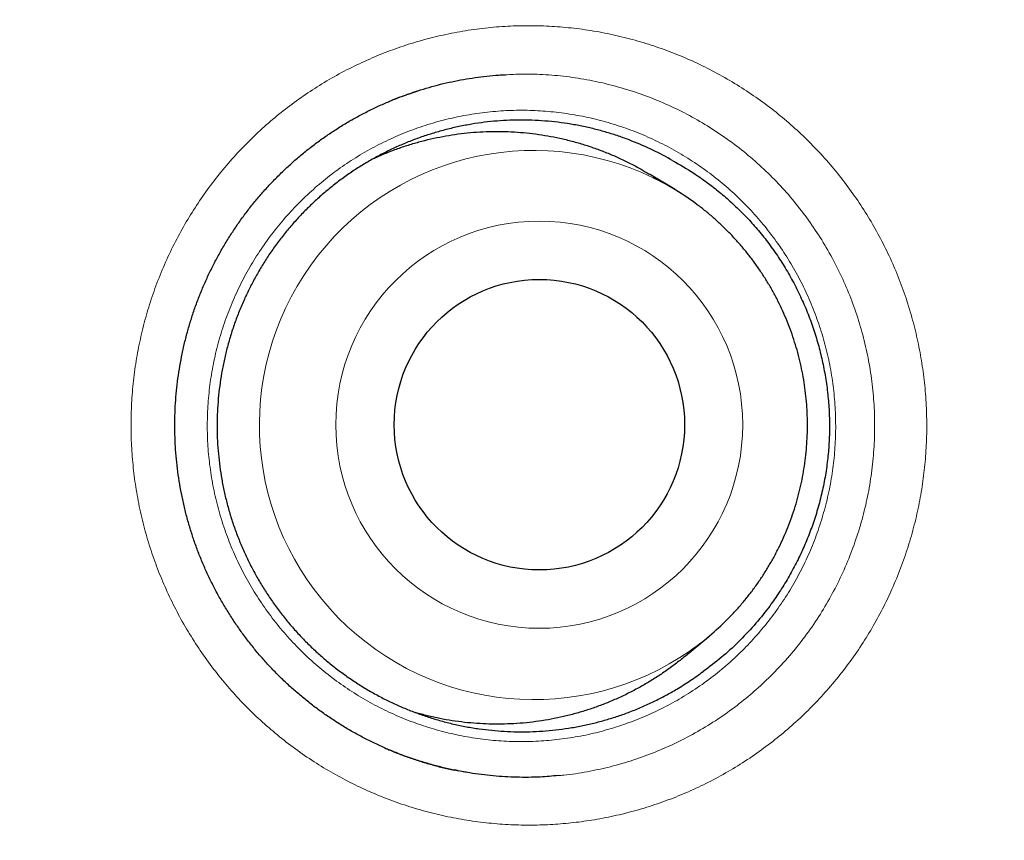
# Model space of a CAD drawing. Header units: millimetres. Extents: x 8 to 315, y 12 to 486.
# Tile 500 of 536: x 180.54 to 184.69, y 467.3 to 470.75. Entities that reach past the tile are written whole.
import ezdxf

# ---------------------------------------------------------------- set-up
doc = ezdxf.new("R2010")
doc.units = ezdxf.units.MM

msp = doc.modelspace()

# ---------------------------------------------------------------- linework, layer by layer
at = {"color": 252, "linetype": 'Continuous', "lineweight": 0}
msp.add_line((182.0793, 470.4024), (182.1543, 470.4322), dxfattribs=at)
at = {"color": 7, "linetype": 'Continuous', "lineweight": 30}
for p, q in [((182.1543, 470.4322), (182.1687, 470.4379)), ((182.137, 470.4262), (182.1055, 470.4137)), ((183.3014, 470.038), (183.1931, 470.1037)), ((183.3452, 468.0733), (183.4426, 468.1544))]:
    msp.add_line(p, q, dxfattribs=at)
at = {"color": 252, "linetype": 'Continuous', "lineweight": 0}
for centre, radius in [((170.9569, 468.1658), 16.6978), ((170.9569, 468.1658), 15.9984), ((182.7288, 469.0475), 0.8578)]:
    msp.add_circle(centre, radius, dxfattribs=at)
at = {"color": 7, "linetype": 'Continuous', "lineweight": 30}
for centre, radius in [((170.9569, 468.1658), 16.1738), ((182.7294, 469.0477), 0.6121)]:
    msp.add_circle(centre, radius, dxfattribs=at)
at = {"color": 252, "linetype": 'Continuous', "lineweight": 0}
msp.add_arc((182.7063, 469.0463), 1.157, 64.256, 304.7047, dxfattribs=at)
at = {"color": 7, "linetype": 'Continuous', "lineweight": 30}
for centre, radius, start, end in [((182.7033, 469.0511), 1.154, 53.1563, 64.0205), ((182.7041, 469.0411), 1.1539, 304.9422, 315.1273)]:
    msp.add_arc(centre, radius, start, end, dxfattribs=at)
for points, knots in [([(181.0017, 453.2332), (181.0154, 453.2425), (181.08, 453.2866), (181.1946, 453.3671), (181.3453, 453.4746), (181.4949, 453.5838), (181.6435, 453.6944), (181.7909, 453.8066), (181.937, 453.9201), (182.0817, 454.0349), (182.2251, 454.151), (182.3671, 454.2685), (182.5077, 454.3872), (182.647, 454.5073), (182.7849, 454.6287), (182.9215, 454.7514), (183.0568, 454.8754), (183.1907, 455.0008), (183.3234, 455.1276), (183.4547, 455.2556), (183.5848, 455.3851), (183.7136, 455.5159), (183.841, 455.648), (183.9672, 455.7816), (184.0921, 455.9165), (184.2157, 456.0528), (184.3381, 456.1905), (184.4592, 456.3296), (184.579, 456.47), (184.6973, 456.6116), (184.8142, 456.7545), (184.9297, 456.8986), (185.0437, 457.0438), (185.1564, 457.1904), (185.2675, 457.338), (185.3771, 457.4868), (185.4852, 457.6368), (185.5919, 457.7879), (185.6969, 457.94), (185.8003, 458.0929), (185.902, 458.2468), (186.0022, 458.4017), (186.1008, 458.5577), (186.1978, 458.7146), (186.2932, 458.8724), (186.3868, 459.031), (186.4789, 459.1905), (186.5692, 459.351), (186.658, 459.5123), (186.7451, 459.6746), (186.8305, 459.8377), (186.9143, 460.0017), (186.9963, 460.1664), (187.0766, 460.3318), (187.1551, 460.4978), (187.2318, 460.6645), (187.3067, 460.8318), (187.3799, 460.9998), (187.4514, 461.1685), (187.5211, 461.3379), (187.589, 461.5081), (187.6552, 461.6789), (187.7197, 461.8504), (187.7824, 462.0225), (187.8433, 462.1952), (187.9024, 462.3687), (187.96, 462.5432), (188.0159, 462.7187), (188.0701, 462.895), (188.1225, 463.0719), (188.1732, 463.2494), (188.222, 463.4273), (188.2689, 463.6054), (188.3139, 463.7836), (188.357, 463.962), (188.3984, 464.1413), (188.4381, 464.3216), (188.4762, 464.5027), (188.5123, 464.6839), (188.5465, 464.8652), (188.5788, 465.0465), (188.6092, 465.2279), (188.6377, 465.4095), (188.6644, 465.5911), (188.6891, 465.7729), (188.712, 465.9548), (188.733, 466.1368), (188.7522, 466.319), (188.7694, 466.5014), (188.7848, 466.6839), (188.7984, 466.8666), (188.81, 467.0495), (188.8198, 467.2325), (188.8277, 467.4157), (188.8338, 467.5992), (188.8379, 467.7829), (188.8402, 467.9667), (188.8407, 468.1505), (188.8392, 468.3337), (188.8358, 468.5163), (188.8306, 468.6989), (188.8235, 468.8819), (188.8145, 469.0653), (188.8036, 469.2489), (188.7909, 469.4325), (188.7762, 469.6159), (188.7598, 469.799), (188.7414, 469.9817), (188.7213, 470.1638), (188.6993, 470.3454), (188.6754, 470.527), (188.6497, 470.7088), (188.622, 470.8907), (188.5925, 471.0721), (188.5612, 471.2532), (188.528, 471.434), (188.4929, 471.6145), (188.456, 471.7946), (188.4173, 471.9744), (188.3767, 472.1539), (188.3343, 472.3331), (188.29, 472.5119), (188.2439, 472.6903), (188.196, 472.868), (188.1464, 473.045), (188.095, 473.2214), (188.0418, 473.3971), (187.9869, 473.5721), (187.9301, 473.7465), (187.8717, 473.9203), (187.8114, 474.0935), (187.7493, 474.2661), (187.6856, 474.4378), (187.6202, 474.6086), (187.553, 474.7786), (187.4842, 474.9479), (187.4135, 475.1165), (187.3413, 475.2842), (187.2675, 475.4507), (187.192, 475.6165), (187.1147, 475.7817), (187.0355, 475.9464), (186.9547, 476.1104), (186.8721, 476.2737), (186.7876, 476.4365), (186.7013, 476.5989), (186.6131, 476.7608), (186.5233, 476.9218), (186.432, 477.0816), (186.3391, 477.2403), (186.2448, 477.3979), (186.1489, 477.5543), (186.0514, 477.7097), (185.9525, 477.864), (185.852, 478.0172), (185.7499, 478.1694), (185.6463, 478.3204), (185.5412, 478.4704), (185.4345, 478.6194), (185.3262, 478.7673), (185.2164, 478.9141), (185.105, 479.06), (184.992, 479.2048), (184.8775, 479.3486), (184.7613, 479.4913), (184.6436, 479.6331), (184.5242, 479.7738), (184.4037, 479.9131), (184.2821, 480.0506), (184.1596, 480.1864), (184.0357, 480.3208), (183.9105, 480.454), (183.7838, 480.586), (183.6559, 480.7166), (183.5266, 480.8459), (183.396, 480.9738), (183.2642, 481.1003), (183.1312, 481.2253), (182.997, 481.3489), (182.8616, 481.471), (182.7248, 481.5918), (182.5866, 481.7114), (182.447, 481.8298), (182.3058, 481.947), (182.1633, 482.0629), (182.0195, 482.1774), (181.8745, 482.2905), (181.7285, 482.4021), (181.5814, 482.512), (181.4333, 482.6204), (181.2845, 482.727), (181.1341, 482.8324), (180.9822, 482.9366), (180.8289, 483.0395), (180.6748, 483.1406), (180.52, 483.2401), (180.3644, 483.3377), (180.208, 483.4337), (180.0508, 483.5279), (179.8928, 483.6204), (179.7341, 483.7112), (179.5745, 483.8003), (179.4141, 483.8877), (179.2528, 483.9735), (179.0908, 484.0575), (178.9279, 484.1398), (178.7641, 484.2205), (178.5995, 484.2995), (178.4341, 484.3768), (178.2677, 484.4525), (178.1005, 484.5265), (177.9324, 484.5988), (177.7635, 484.6695), (177.5935, 484.7385), (177.4232, 484.8057), (177.2523, 484.8711), (177.081, 484.9346), (176.9088, 484.9964), (176.736, 485.0564), (176.5628, 485.1147), (176.389, 485.1711), (176.2147, 485.2257), (176.0396, 485.2786), (175.8639, 485.3298), (175.6876, 485.3792), (175.5106, 485.4268), (175.3331, 485.4726), (175.155, 485.5166), (174.9764, 485.5589), (174.7974, 485.5993), (174.6182, 485.6378), (174.4385, 485.6745), (174.2585, 485.7094), (174.0781, 485.7424), (173.8974, 485.7736), (173.7162, 485.8029), (173.5347, 485.8304), (173.3527, 485.8561), (173.1705, 485.8799), (172.9882, 485.9019), (172.8058, 485.9219), (172.6234, 485.94), (172.441, 485.9563), (172.2586, 485.9707), (172.0761, 485.9832), (171.8936, 485.9938), (171.711, 486.0025), (171.5283, 486.0093), (171.3455, 486.0143), (171.163, 486.0173), (171.0335, 486.0185), (170.9649, 486.0182), (170.9568, 486.0182)], [0, 0, 0, 0, 0.001089, 0.00515, 0.009211, 0.013268, 0.017335, 0.021399, 0.025456, 0.029506, 0.033551, 0.037592, 0.041628, 0.04566, 0.049689, 0.053716, 0.05774, 0.061764, 0.065787, 0.06981, 0.073834, 0.077858, 0.081885, 0.085913, 0.089945, 0.09398, 0.098019, 0.102063, 0.106113, 0.110161, 0.114208, 0.118256, 0.122306, 0.126359, 0.130417, 0.134462, 0.138517, 0.142577, 0.146633, 0.150679, 0.154716, 0.158768, 0.162816, 0.166861, 0.170903, 0.174943, 0.178981, 0.183019, 0.187057, 0.191095, 0.195134, 0.199174, 0.20321, 0.20724, 0.211266, 0.21529, 0.21931, 0.223329, 0.227347, 0.231363, 0.23538, 0.239398, 0.243416, 0.247438, 0.251444, 0.255464, 0.259495, 0.263535, 0.26758, 0.271628, 0.275677, 0.279723, 0.283763, 0.287795, 0.291815, 0.295837, 0.299902, 0.30396, 0.308011, 0.312056, 0.316095, 0.320129, 0.324159, 0.328184, 0.332207, 0.336228, 0.340246, 0.344263, 0.34828, 0.352296, 0.356313, 0.360331, 0.364351, 0.368373, 0.372397, 0.376426, 0.380458, 0.384496, 0.388516, 0.392507, 0.396514, 0.400532, 0.404559, 0.408592, 0.412629, 0.416666, 0.420699, 0.424726, 0.428744, 0.432749, 0.436762, 0.440797, 0.44483, 0.448861, 0.452892, 0.456922, 0.460953, 0.464985, 0.469018, 0.473053, 0.477091, 0.481133, 0.485174, 0.48921, 0.493241, 0.49727, 0.501295, 0.505318, 0.50934, 0.513361, 0.517381, 0.521402, 0.525425, 0.529433, 0.533436, 0.537447, 0.541459, 0.545463, 0.549454, 0.553443, 0.557448, 0.561455, 0.565465, 0.569478, 0.573494, 0.577531, 0.581579, 0.585621, 0.589657, 0.593689, 0.597716, 0.601741, 0.605762, 0.609782, 0.613799, 0.617816, 0.621833, 0.62585, 0.629868, 0.633887, 0.637908, 0.641932, 0.64596, 0.649991, 0.654026, 0.658067, 0.662114, 0.666167, 0.670184, 0.674191, 0.678199, 0.682209, 0.68622, 0.690231, 0.69424, 0.698249, 0.702255, 0.706259, 0.710259, 0.714257, 0.718255, 0.722263, 0.726279, 0.730302, 0.734331, 0.738362, 0.742395, 0.746427, 0.750455, 0.754478, 0.758494, 0.762503, 0.76656, 0.770609, 0.774651, 0.778685, 0.782714, 0.786738, 0.790756, 0.794771, 0.798781, 0.802789, 0.806795, 0.810799, 0.814802, 0.818805, 0.822808, 0.826812, 0.830817, 0.834823, 0.838833, 0.842845, 0.846862, 0.850882, 0.854911, 0.858912, 0.862918, 0.866931, 0.870946, 0.874955, 0.878953, 0.882964, 0.886975, 0.890987, 0.895002, 0.899019, 0.90304, 0.907066, 0.91109, 0.915113, 0.919134, 0.923154, 0.927175, 0.931196, 0.935218, 0.939242, 0.943269, 0.947298, 0.951331, 0.955358, 0.959381, 0.9634, 0.967416, 0.971428, 0.975439, 0.979449, 0.983458, 0.987467, 0.991476, 0.995488, 0.999473, 1, 1, 1, 1]), ([(187.4364, 468.1658), (187.4357, 468.2786), (187.4344, 468.5041), (187.4235, 468.8422), (187.4063, 469.18), (187.382, 469.5174), (187.3508, 469.8542), (187.3134, 470.1839), (187.2703, 470.5064), (187.222, 470.8216), (187.1675, 471.1359), (187.107, 471.449), (187.0405, 471.7609), (186.9679, 472.0715), (186.8893, 472.3806), (186.8048, 472.6881), (186.7143, 472.9939), (186.6185, 473.2962), (186.5175, 473.5947), (186.4115, 473.8894), (186.3, 474.1821), (186.1797, 474.4804), (186.0503, 474.7839), (185.9113, 475.0922), (185.766, 475.3977), (185.6145, 475.7001), (185.4568, 475.9994), (185.2961, 476.2897), (185.1328, 476.5711), (184.9675, 476.8439), (184.797, 477.1134), (184.6212, 477.3795), (184.4404, 477.6422), (184.2545, 477.9014), (184.0636, 478.1569), (183.8678, 478.4086), (183.6672, 478.6565), (183.463, 478.8991), (183.2555, 479.1362), (183.0448, 479.368), (182.8297, 479.5957), (182.6045, 479.8252), (182.3688, 480.0561), (182.1224, 480.2878), (181.8712, 480.5144), (181.6155, 480.7358), (181.3553, 480.952), (181.0957, 481.1587), (180.8372, 481.3562), (180.5801, 481.545), (180.3194, 481.7287), (180.0552, 481.9073), (179.7876, 482.0808), (179.5166, 482.2491), (179.2425, 482.4121), (178.9653, 482.5697), (178.6851, 482.722), (178.4036, 482.868), (178.1211, 483.0076), (177.8378, 483.1411), (177.5519, 483.2692), (177.256, 483.3951), (176.9499, 483.5182), (176.6336, 483.638), (176.3148, 483.7512), (175.9938, 483.8579), (175.6707, 483.958), (175.3518, 484.0496), (175.0373, 484.1332), (174.7276, 484.2092), (174.4164, 484.2791), (174.104, 484.3431), (173.7903, 484.4009), (173.4756, 484.4527), (173.16, 484.4984), (172.8435, 484.538), (172.5264, 484.5714), (172.2105, 484.5986), (171.8961, 484.6195), (171.5832, 484.6344), (171.2701, 484.6433), (170.9485, 484.6464), (170.6186, 484.643), (170.2805, 484.6326), (169.9427, 484.6152), (169.6053, 484.591), (169.2685, 484.5598), (168.9388, 484.5224), (168.6163, 484.4793), (168.301, 484.431), (167.9868, 484.3765), (167.6736, 484.316), (167.3617, 484.2494), (167.0512, 484.1769), (166.7421, 484.0983), (166.4346, 484.0137), (166.1287, 483.9233), (165.8265, 483.8275), (165.528, 483.7265), (165.2332, 483.6205), (164.9406, 483.5089), (164.6423, 483.3887), (164.3388, 483.2593), (164.0304, 483.1203), (163.725, 482.975), (163.4226, 482.8235), (163.1233, 482.6657), (162.833, 482.505), (162.5515, 482.3418), (162.2788, 482.1765), (162.0093, 482.006), (161.7432, 481.8302), (161.4805, 481.6494), (161.2213, 481.4635), (160.9658, 481.2726), (160.7141, 481.0768), (160.4661, 480.8762), (160.2236, 480.672), (159.9864, 480.4645), (159.7547, 480.2538), (159.527, 480.0387), (159.2974, 479.8135), (159.0665, 479.5778), (158.8348, 479.3313), (158.6082, 479.0802), (158.3868, 478.8245), (158.1707, 478.5642), (157.964, 478.3047), (157.7664, 478.0462), (157.5777, 477.7891), (157.394, 477.5284), (157.2154, 477.2641), (157.0419, 476.9965), (156.8736, 476.7256), (156.7106, 476.4515), (156.5529, 476.1743), (156.4007, 475.894), (156.2547, 475.6126), (156.115, 475.3301), (155.9815, 475.0467), (155.8535, 474.7609), (155.7276, 474.465), (155.6045, 474.1589), (155.4847, 473.8425), (155.3715, 473.5238), (155.2648, 473.2028), (155.1647, 472.8797), (155.0731, 472.5608), (154.9895, 472.2463), (154.9135, 471.9366), (154.8435, 471.6254), (154.7796, 471.3129), (154.7217, 470.9993), (154.6699, 470.6846), (154.6242, 470.369), (154.5847, 470.0525), (154.5512, 469.7353), (154.5241, 469.4195), (154.5031, 469.105), (154.4883, 468.7921), (154.4793, 468.479), (154.4763, 468.1575), (154.4797, 467.8276), (154.4901, 467.4895), (154.5074, 467.1517), (154.5317, 466.8143), (154.5629, 466.4775), (154.6003, 466.1478), (154.6434, 465.8252), (154.6917, 465.51), (154.7462, 465.1958), (154.8067, 464.8826), (154.8732, 464.5707), (154.9458, 464.2601), (155.0244, 463.951), (155.1089, 463.6435), (155.1994, 463.3377), (155.2952, 463.0355), (155.3962, 462.737), (155.5022, 462.4422), (155.6137, 462.1495), (155.734, 461.8513), (155.8634, 461.5478), (156.0024, 461.2394), (156.1477, 460.9339), (156.2992, 460.6315), (156.4569, 460.3323), (156.6176, 460.042), (156.7809, 459.7605), (156.9462, 459.4878), (157.1167, 459.2183), (157.2925, 458.9521), (157.4733, 458.6894), (157.6592, 458.4303), (157.8501, 458.1748), (158.0459, 457.923), (158.2465, 457.6751), (158.4507, 457.4326), (158.6582, 457.1954), (158.8689, 456.9637), (159.084, 456.7359), (159.3092, 456.5064), (159.5449, 456.2755), (159.7913, 456.0438), (160.0425, 455.8172), (160.2982, 455.5958), (160.5584, 455.3797), (160.818, 455.173), (161.0765, 454.9754), (161.3336, 454.7867), (161.5943, 454.603), (161.8585, 454.4243), (162.1261, 454.2509), (162.3971, 454.0826), (162.6712, 453.9196), (162.9484, 453.7619), (163.2287, 453.6096), (163.5101, 453.4637), (163.7926, 453.324), (164.0759, 453.1905), (164.3618, 453.0624), (164.6577, 452.9366), (164.9638, 452.8134), (165.2802, 452.6937), (165.5989, 452.5804), (165.9199, 452.4738), (166.243, 452.3737), (166.5619, 452.282), (166.8764, 452.1984), (167.1861, 452.1225), (167.4973, 452.0525), (167.8097, 451.9886), (168.1234, 451.9307), (168.4381, 451.8789), (168.7537, 451.8332), (169.0702, 451.7936), (169.3873, 451.7602), (169.7032, 451.7331), (170.0176, 451.7121), (170.3305, 451.6972), (170.6436, 451.6883), (170.9652, 451.6852), (171.2951, 451.6886), (171.6332, 451.699), (171.971, 451.7164), (172.3084, 451.7407), (172.6452, 451.7719), (172.9749, 451.8093), (173.2974, 451.8523), (173.6127, 451.9007), (173.9269, 451.9551), (174.2401, 452.0156), (174.552, 452.0822), (174.8625, 452.1548), (175.1716, 452.2334), (175.4791, 452.3179), (175.785, 452.4084), (176.0872, 452.5042), (176.3857, 452.6052), (176.6805, 452.7111), (176.9731, 452.8227), (177.2714, 452.943), (177.5749, 453.0723), (177.8833, 453.2113), (178.1887, 453.3566), (178.4912, 453.5082), (178.7904, 453.6659), (179.0807, 453.8266), (179.3622, 453.9898), (179.6349, 454.1551), (179.9044, 454.3257), (180.1706, 454.5014), (180.4332, 454.6823), (180.6924, 454.8682), (180.9479, 455.0591), (181.1996, 455.2549), (181.4476, 455.4555), (181.6901, 455.6596), (181.9273, 455.8672), (182.159, 456.0779), (182.3867, 456.293), (182.6163, 456.5182), (182.8472, 456.7539), (183.0789, 457.0003), (183.3055, 457.2514), (183.5269, 457.5072), (183.743, 457.7674), (183.9497, 458.027), (184.1473, 458.2855), (184.336, 458.5426), (184.5197, 458.8033), (184.6983, 459.0675), (184.8718, 459.3351), (185.0401, 459.606), (185.2031, 459.8802), (185.3608, 460.1574), (185.513, 460.4376), (185.659, 460.7191), (185.7987, 461.0015), (185.9322, 461.2849), (186.0602, 461.5708), (186.1861, 461.8667), (186.3092, 462.1728), (186.429, 462.4891), (186.5422, 462.8079), (186.6489, 463.1289), (186.749, 463.452), (186.8406, 463.7709), (186.9242, 464.0853), (187.0002, 464.3951), (187.0702, 464.7062), (187.1341, 465.0187), (187.192, 465.3323), (187.2438, 465.647), (187.2895, 465.9627), (187.329, 466.2791), (187.3625, 466.5963), (187.3896, 466.9122), (187.4106, 467.2266), (187.4254, 467.5395), (187.4346, 467.8526), (187.4358, 468.0614), (187.4364, 468.1658)], [0, 0, 0, 0, 0.003267, 0.006533, 0.0098, 0.013067, 0.016333, 0.0196, 0.02268, 0.02576, 0.02884, 0.03192, 0.035, 0.03808, 0.04116, 0.04424, 0.04732, 0.0504, 0.053425, 0.05645, 0.059475, 0.0625, 0.065767, 0.069033, 0.0723, 0.075567, 0.078833, 0.0821, 0.08518, 0.08826, 0.09134, 0.09442, 0.0975, 0.10058, 0.10366, 0.10674, 0.10982, 0.1129, 0.115925, 0.11895, 0.121975, 0.125, 0.128267, 0.131533, 0.1348, 0.138067, 0.141333, 0.1446, 0.14768, 0.15076, 0.15384, 0.15692, 0.16, 0.16308, 0.16616, 0.16924, 0.17232, 0.1754, 0.178425, 0.18145, 0.184475, 0.1875, 0.190767, 0.194033, 0.1973, 0.200567, 0.203833, 0.2071, 0.21018, 0.21326, 0.21634, 0.21942, 0.2225, 0.22558, 0.22866, 0.23174, 0.23482, 0.2379, 0.240925, 0.24395, 0.246975, 0.25, 0.253267, 0.256533, 0.2598, 0.263067, 0.266333, 0.2696, 0.27268, 0.27576, 0.27884, 0.28192, 0.285, 0.28808, 0.29116, 0.29424, 0.29732, 0.3004, 0.303425, 0.30645, 0.309475, 0.3125, 0.315767, 0.319033, 0.3223, 0.325567, 0.328833, 0.3321, 0.33518, 0.33826, 0.34134, 0.34442, 0.3475, 0.35058, 0.35366, 0.35674, 0.35982, 0.3629, 0.365925, 0.36895, 0.371975, 0.375, 0.378267, 0.381533, 0.3848, 0.388067, 0.391333, 0.3946, 0.39768, 0.40076, 0.40384, 0.40692, 0.41, 0.41308, 0.41616, 0.41924, 0.42232, 0.4254, 0.428425, 0.43145, 0.434475, 0.4375, 0.440767, 0.444033, 0.4473, 0.450567, 0.453833, 0.4571, 0.46018, 0.46326, 0.46634, 0.46942, 0.4725, 0.47558, 0.47866, 0.48174, 0.48482, 0.4879, 0.490925, 0.49395, 0.496975, 0.5, 0.503267, 0.506533, 0.5098, 0.513067, 0.516333, 0.5196, 0.52268, 0.52576, 0.52884, 0.53192, 0.535, 0.53808, 0.54116, 0.54424, 0.54732, 0.5504, 0.553425, 0.55645, 0.559475, 0.5625, 0.565767, 0.569033, 0.5723, 0.575567, 0.578833, 0.5821, 0.58518, 0.58826, 0.59134, 0.59442, 0.5975, 0.60058, 0.60366, 0.60674, 0.60982, 0.6129, 0.615925, 0.61895, 0.621975, 0.625, 0.628267, 0.631533, 0.6348, 0.638067, 0.641333, 0.6446, 0.64768, 0.65076, 0.65384, 0.65692, 0.66, 0.66308, 0.66616, 0.66924, 0.67232, 0.6754, 0.678425, 0.68145, 0.684475, 0.6875, 0.690767, 0.694033, 0.6973, 0.700567, 0.703833, 0.7071, 0.71018, 0.71326, 0.71634, 0.71942, 0.7225, 0.72558, 0.72866, 0.73174, 0.73482, 0.7379, 0.740925, 0.74395, 0.746975, 0.75, 0.753267, 0.756533, 0.7598, 0.763067, 0.766333, 0.7696, 0.77268, 0.77576, 0.77884, 0.78192, 0.785, 0.78808, 0.79116, 0.79424, 0.79732, 0.8004, 0.803425, 0.80645, 0.809475, 0.8125, 0.815767, 0.819033, 0.8223, 0.825567, 0.828833, 0.8321, 0.83518, 0.83826, 0.84134, 0.84442, 0.8475, 0.85058, 0.85366, 0.85674, 0.85982, 0.8629, 0.865925, 0.86895, 0.871975, 0.875, 0.878267, 0.881533, 0.8848, 0.888067, 0.891333, 0.8946, 0.89768, 0.90076, 0.90384, 0.90692, 0.91, 0.91308, 0.91616, 0.91924, 0.92232, 0.9254, 0.928425, 0.93145, 0.934475, 0.9375, 0.940767, 0.944033, 0.9473, 0.950567, 0.953833, 0.9571, 0.96018, 0.96326, 0.96634, 0.96942, 0.9725, 0.97558, 0.97866, 0.98174, 0.98482, 0.9879, 0.990925, 0.99395, 0.996975, 1, 1, 1, 1]), ([(182.17, 470.4384), (182.2013, 470.449), (182.264, 470.4702), (182.3605, 470.494), (182.4585, 470.511), (182.5335, 470.5202), (182.5758, 470.5216), (182.5848, 470.5219)], [0, 0, 0, 0, 0.233527, 0.467373, 0.701218, 0.935863, 1, 1, 1, 1]), ([(182.1063, 470.414), (182.1143, 470.4173), (182.1386, 470.4271), (182.1751, 470.4408), (182.2039, 470.4501), (182.2161, 470.4541)], [0, 0, 0, 0, 0.222794, 0.671536, 1, 1, 1, 1]), ([(182.421, 467.583), (182.4127, 467.5843), (182.3871, 467.5886), (182.3446, 467.5976), (182.2936, 467.61), (182.243, 467.6244), (182.193, 467.6405), (182.1434, 467.6584), (182.0946, 467.6781), (182.0466, 467.6995), (181.9995, 467.7225), (181.9533, 467.7471), (181.908, 467.7734), (181.8635, 467.8013), (181.8201, 467.8308), (181.7776, 467.862), (181.7362, 467.8946), (181.696, 467.9288), (181.657, 467.9643), (181.6195, 468.001), (181.5833, 468.039), (181.5485, 468.0783), (181.5151, 468.1188), (181.4831, 468.1605), (181.4526, 468.2034), (181.4236, 468.2474), (181.3961, 468.2924), (181.3703, 468.3384), (181.3461, 468.3853), (181.3235, 468.433), (181.3028, 468.4812), (181.2839, 468.5299), (181.2667, 468.5793), (181.2512, 468.6295), (181.2375, 468.6805), (181.2255, 468.7321), (181.2153, 468.7841), (181.2069, 468.8365), (181.2004, 468.8891), (181.1958, 468.9417), (181.193, 468.9943), (181.1921, 469.0466), (181.1931, 469.0988), (181.196, 469.151), (181.2008, 469.2033), (181.2074, 469.2557), (181.2159, 469.308), (181.2262, 469.36), (181.2383, 469.4116), (181.2523, 469.4627), (181.268, 469.5132), (181.2854, 469.5628), (181.3044, 469.6115), (181.3253, 469.6595), (181.3478, 469.7069), (181.3722, 469.7537), (181.3982, 469.7997), (181.4258, 469.8446), (181.4548, 469.8882), (181.4852, 469.9308), (181.5172, 469.9723), (181.5508, 470.0128), (181.5858, 470.052), (181.6222, 470.09), (181.66, 470.1267), (181.699, 470.162), (181.7393, 470.1959), (181.7807, 470.2284), (181.8232, 470.2593), (181.8666, 470.2886), (181.911, 470.3163), (181.9565, 470.3425), (182.003, 470.367), (182.0495, 470.3895), (182.0841, 470.4048), (182.1028, 470.4126), (182.1063, 470.414)], [0, 0, 0, 0, 0.006655, 0.020423, 0.034196, 0.047978, 0.061773, 0.075585, 0.089419, 0.103203, 0.116935, 0.130645, 0.144364, 0.158113, 0.171901, 0.185671, 0.199474, 0.213321, 0.227148, 0.240887, 0.254559, 0.268314, 0.282048, 0.295788, 0.309559, 0.323359, 0.337106, 0.350886, 0.364719, 0.378532, 0.392239, 0.405857, 0.4195, 0.433226, 0.447017, 0.460854, 0.474717, 0.488584, 0.502428, 0.516228, 0.529964, 0.543618, 0.557219, 0.570864, 0.584592, 0.598385, 0.612223, 0.626088, 0.639957, 0.653805, 0.667611, 0.681355, 0.695019, 0.70866, 0.722385, 0.736209, 0.750059, 0.76385, 0.777533, 0.791199, 0.804954, 0.818699, 0.832461, 0.846263, 0.860083, 0.873837, 0.887631, 0.90145, 0.915228, 0.928928, 0.942639, 0.956427, 0.970203, 0.983996, 0.997066, 1, 1, 1, 1]), ([(183.2925, 470.16), (183.2646, 470.1753), (183.2085, 470.206), (183.1334, 470.2383), (183.0701, 470.2617), (183.0193, 470.278), (182.9678, 470.2922), (182.9152, 470.3044), (182.8618, 470.3144), (182.8075, 470.3222), (182.7528, 470.3276), (182.6984, 470.3307), (182.6446, 470.3314), (182.5913, 470.33), (182.538, 470.3263), (182.4844, 470.3203), (182.4308, 470.312), (182.377, 470.3013), (182.3235, 470.2882), (182.2712, 470.273), (182.2202, 470.2559), (182.1704, 470.2368), (182.1214, 470.2156), (182.0728, 470.1921), (182.0249, 470.1664), (181.9776, 470.1384), (181.9315, 470.1084), (181.8872, 470.0767), (181.8447, 470.0435), (181.8041, 470.0089), (181.7648, 469.9726), (181.7267, 469.9343), (181.6899, 469.8941), (181.6546, 469.852), (181.621, 469.8083), (181.5896, 469.7637), (181.5605, 469.7182), (181.5335, 469.6721), (181.5084, 469.6248), (181.4851, 469.576), (181.4637, 469.5258), (181.4442, 469.4744), (181.427, 469.422), (181.4121, 469.3694), (181.3996, 469.3168), (181.3893, 469.2643), (181.3813, 469.2113), (181.3754, 469.1575), (181.3717, 469.103), (181.3703, 469.048), (181.3713, 468.9928), (181.3746, 468.9382), (181.3801, 468.8844), (181.3877, 468.8315), (181.3976, 468.7788), (181.4098, 468.726), (181.4242, 468.6734), (181.4411, 468.621), (181.4602, 468.5692), (181.4813, 468.5188), (181.5042, 468.4699), (181.5289, 468.4224), (181.5556, 468.376), (181.5845, 468.3302), (181.6155, 468.2854), (181.6486, 468.2415), (181.6837, 468.199), (181.7203, 468.1584), (181.758, 468.1199), (181.797, 468.0833), (181.8375, 468.0483), (181.8798, 468.0147), (181.9238, 467.9827), (181.9696, 467.9523), (182.0167, 467.9239), (182.0645, 467.8977), (182.1129, 467.8739), (182.1616, 467.8523), (182.2114, 467.8327), (182.2624, 467.8151), (182.3145, 467.7995), (182.3677, 467.786), (182.4215, 467.7748), (182.4753, 467.766), (182.5287, 467.7596), (182.5818, 467.7555), (182.6352, 467.7535), (182.6892, 467.7538), (182.7434, 467.7564), (182.798, 467.7614), (182.8525, 467.7687), (182.9062, 467.7783), (182.9587, 467.79), (183.0102, 467.8037), (183.0612, 467.8196), (183.112, 467.8378), (183.1623, 467.8583), (183.2122, 467.8812), (183.2612, 467.9062), (183.3126, 467.9353), (183.366, 467.9688), (183.4022, 467.995), (183.4203, 468.008)], [0, 0, 0, 0, 0.017296, 0.0346887, 0.0443178, 0.053947, 0.063643, 0.073339, 0.083246, 0.093153, 0.1031328, 0.1131127, 0.1227419, 0.132371, 0.142067, 0.151763, 0.16167, 0.171577, 0.1815569, 0.1915367, 0.2011659, 0.210795, 0.220491, 0.230187, 0.240094, 0.250001, 0.2599809, 0.2699608, 0.2795899, 0.289219, 0.298915, 0.3086111, 0.318518, 0.328425, 0.3384049, 0.3483848, 0.3580139, 0.367643, 0.3773391, 0.3870351, 0.3969421, 0.406849, 0.4168289, 0.4268088, 0.4364379, 0.446067, 0.4557631, 0.4654591, 0.4753661, 0.485273, 0.4952529, 0.5052328, 0.5148619, 0.5244911, 0.5341871, 0.5438831, 0.5537901, 0.563697, 0.5736769, 0.5836568, 0.5932859, 0.6029151, 0.6126111, 0.6223071, 0.6322141, 0.642121, 0.6521009, 0.6620808, 0.6717099, 0.6813391, 0.6910351, 0.7007311, 0.7106381, 0.7205451, 0.7305249, 0.7405048, 0.7501339, 0.7597631, 0.7694591, 0.7791551, 0.7890621, 0.7989691, 0.8089489, 0.8189288, 0.8285579, 0.8381871, 0.8478831, 0.8575791, 0.8674861, 0.8773931, 0.887373, 0.8973528, 0.906982, 0.9166111, 0.9263071, 0.9360031, 0.9459101, 0.9558171, 0.965797, 0.9757768, 0.987872, 1, 1, 1, 1]), ([(182.0303, 470.1689), (182.0359, 470.1715), (182.0573, 470.1817), (182.0958, 470.1975), (182.1456, 470.216), (182.1959, 470.2321), (182.2462, 470.246), (182.2966, 470.2576), (182.3478, 470.2672), (182.3996, 470.2747), (182.4519, 470.2799), (182.5047, 470.283), (182.5578, 470.2838), (182.6106, 470.2824), (182.6626, 470.2787), (182.7139, 470.2729), (182.7651, 470.265), (182.8164, 470.2549), (182.8676, 470.2425), (182.9187, 470.2278), (182.9692, 470.2108), (183.0185, 470.1919), (183.0664, 470.1712), (183.1131, 470.1486), (183.1554, 470.1261), (183.1817, 470.1103), (183.193, 470.1035)], [0, 0, 0, 0, 0.015356, 0.058774, 0.102784, 0.146875, 0.189342, 0.231881, 0.274991, 0.3181, 0.361518, 0.404935, 0.448946, 0.493037, 0.535504, 0.578043, 0.620804, 0.663639, 0.707328, 0.751097, 0.795108, 0.839199, 0.881666, 0.924205, 0.967314, 1, 1, 1, 1]), ([(183.2925, 470.16), (183.3221, 470.1429), (183.3665, 470.1173), (183.4229, 470.0784), (183.4679, 470.0449), (183.5148, 470.0064), (183.5632, 469.9623), (183.6095, 469.9156), (183.6544, 469.8651), (183.6974, 469.8109), (183.7381, 469.7531), (183.7759, 469.6926), (183.8106, 469.6293), (183.8419, 469.5636), (183.8693, 469.4968), (183.8927, 469.4293), (183.9122, 469.3614), (183.9281, 469.2918), (183.9403, 469.2207), (183.9486, 469.1484), (183.9527, 469.0762), (183.9526, 469.0044), (183.9485, 468.9331), (183.9401, 468.8615), (183.9275, 468.7897), (183.9105, 468.7181), (183.8898, 468.649), (183.8659, 468.5825), (183.839, 468.5187), (183.8085, 468.456), (183.7744, 468.3944), (183.7366, 468.3342), (183.6908, 468.2693), (183.6353, 468.2009), (183.5688, 468.1309), (183.4975, 468.0657), (183.446, 468.0272), (183.4203, 468.008)], [0, 0, 0, 0, 0.03988, 0.059951, 0.080022, 0.105437, 0.130852, 0.156546, 0.182241, 0.209733, 0.237248, 0.264742, 0.293052, 0.321384, 0.349695, 0.377177, 0.40468, 0.432163, 0.460424, 0.488708, 0.516968, 0.544705, 0.572465, 0.600201, 0.628805, 0.657434, 0.686039, 0.712941, 0.739862, 0.766764, 0.794387, 0.82203, 0.849651, 0.887185, 0.924831, 0.962473, 1, 1, 1, 1]), ([(183.8596, 469.0463), (183.8596, 469.0558), (183.8594, 469.0809), (183.8575, 469.1214), (183.8535, 469.168), (183.8477, 469.2143), (183.84, 469.2603), (183.8304, 469.306), (183.8191, 469.3513), (183.8059, 469.396), (183.7909, 469.4402), (183.7742, 469.4838), (183.7558, 469.5267), (183.7356, 469.5687), (183.7138, 469.61), (183.6903, 469.6503), (183.6653, 469.6896), (183.6386, 469.7279), (183.6105, 469.7651), (183.5809, 469.8011), (183.5499, 469.8359), (183.5175, 469.8694), (183.4838, 469.9016), (183.4488, 469.9324), (183.4192, 469.9567), (183.401, 469.9701), (183.3952, 469.9744)], [0, 0, 0, 0, 0.0264571, 0.0698074, 0.1131598, 0.1565125, 0.1998652, 0.2432178, 0.28657, 0.3299219, 0.3732731, 0.4166236, 0.4599731, 0.5033217, 0.546669, 0.590015, 0.6333596, 0.6767026, 0.7200439, 0.7633835, 0.8067213, 0.8500572, 0.8933911, 0.9367231, 0.980053, 1, 1, 1, 1]), ([(183.5219, 468.2271), (183.5223, 468.2274), (183.5338, 468.2385), (183.5553, 468.2617), (183.5862, 468.2966), (183.6155, 468.3328), (183.6434, 468.3701), (183.6697, 468.4086), (183.6945, 468.4481), (183.7177, 468.4885), (183.7392, 468.5299), (183.7591, 468.572), (183.7772, 468.615), (183.7936, 468.6587), (183.8083, 468.703), (183.8211, 468.7478), (183.8322, 468.7931), (183.8414, 468.8389), (183.8488, 468.885), (183.8543, 468.9313), (183.858, 468.9778), (183.8595, 469.0162), (183.8596, 469.039), (183.8596, 469.0463)], [0, 0, 0, 0, 0.001671, 0.052928, 0.104188, 0.15545, 0.206714, 0.257981, 0.309251, 0.360523, 0.411797, 0.463073, 0.514352, 0.565633, 0.616916, 0.668201, 0.719487, 0.770776, 0.822066, 0.873357, 0.924649, 0.975943, 1, 1, 1, 1]), ([(183.3452, 468.0734), (183.3443, 468.0726), (183.3304, 468.0606), (183.3021, 468.0387), (183.2601, 468.0079), (183.2164, 467.9789), (183.1714, 467.9516), (183.125, 467.9262), (183.0774, 467.9026), (183.0291, 467.8812), (182.9805, 467.8621), (182.9316, 467.8452), (182.8817, 467.8303), (182.8309, 467.8174), (182.7795, 467.8067), (182.7273, 467.798), (182.6746, 467.7916), (182.622, 467.7875), (182.5698, 467.7857), (182.5181, 467.786), (182.4661, 467.7885), (182.4139, 467.7932), (182.3618, 467.8001), (182.3098, 467.8094), (182.2582, 467.8206), (182.2243, 467.83), (182.2076, 467.8346)], [0, 0, 0, 0, 0.002895, 0.045526, 0.088729, 0.131931, 0.175442, 0.218953, 0.263059, 0.307245, 0.349803, 0.392434, 0.435636, 0.478839, 0.52235, 0.565861, 0.609966, 0.654153, 0.696711, 0.739342, 0.782544, 0.825746, 0.869258, 0.912769, 0.956874, 1, 1, 1, 1]), ([(182.078, 467.6858), (182.0836, 467.6833), (182.1053, 467.6736), (182.1438, 467.6584), (182.1935, 467.6404), (182.2437, 467.6242), (182.2945, 467.6099), (182.3366, 467.5993), (182.362, 467.5942), (182.3702, 467.5926)], [0, 0, 0, 0, 0.059969, 0.231897, 0.403915, 0.575755, 0.747212, 0.91809, 1, 1, 1, 1]), ([(182.8094, 467.5693), (182.784, 467.567), (182.7256, 467.5616), (182.6338, 467.5611), (182.5345, 467.567), (182.4465, 467.5775), (182.3923, 467.5887), (182.3705, 467.5932)], [0, 0, 0, 0, 0.17323, 0.398322, 0.623414, 0.849275, 1, 1, 1, 1])]:
    msp.add_open_spline(points, degree=3, knots=knots, dxfattribs=at)
at = {"color": 252, "linetype": 'Continuous', "lineweight": 0}
for points, knots in [([(170.9569, 450.3326), (171.0783, 450.3333), (171.3211, 450.3348), (171.6852, 450.3471), (172.0494, 450.3666), (172.4137, 450.3942), (172.7778, 450.4295), (173.128, 450.471), (173.4643, 450.5177), (173.7868, 450.5688), (174.1083, 450.6259), (174.4292, 450.6891), (174.7495, 450.7585), (175.069, 450.834), (175.3871, 450.9156), (175.6794, 450.9963), (175.9463, 451.0749), (176.1881, 451.1498), (176.4288, 451.2283), (176.6859, 451.3162), (176.9589, 451.4144), (177.2474, 451.524), (177.5342, 451.6387), (177.8191, 451.7586), (178.1022, 451.8836), (178.3702, 452.0076), (178.6236, 452.1299), (178.8625, 452.2498), (179.0998, 452.3733), (179.3354, 452.5004), (179.5691, 452.6311), (179.7981, 452.7636), (180.0221, 452.8978), (180.2414, 453.0334), (180.4589, 453.1722), (180.6745, 453.3143), (180.8881, 453.4595), (181.098, 453.6065), (181.304, 453.7554), (181.5064, 453.9059), (181.7067, 454.0592), (181.9192, 454.2268), (182.1433, 454.4092), (182.3783, 454.6073), (182.6101, 454.8096), (182.8385, 455.016), (183.0635, 455.2265), (183.2747, 455.4312), (183.4727, 455.6293), (183.6579, 455.8204), (183.8404, 456.0143), (184.02, 456.211), (184.1968, 456.4106), (184.3962, 456.6427), (184.6165, 456.9087), (184.8557, 457.2104), (185.0884, 457.5174), (185.2885, 457.7934), (185.4581, 458.0363), (185.5992, 458.2447), (185.7375, 458.4552), (185.8827, 458.6831), (186.0339, 458.9287), (186.1902, 459.1927), (186.3421, 459.4596), (186.4895, 459.7292), (186.6324, 460.0017), (186.7642, 460.264), (186.8857, 460.5158), (186.9975, 460.7568), (187.1057, 460.9995), (187.2104, 461.2441), (187.3114, 461.4903), (187.4074, 461.7349), (187.4986, 461.9778), (187.5851, 462.2188), (187.6682, 462.4612), (187.7479, 462.7049), (187.824, 462.9498), (187.8961, 463.1942), (187.9643, 463.4379), (188.0285, 463.6809), (188.0894, 463.9248), (188.1522, 464.1926), (188.2158, 464.4846), (188.2786, 464.8008), (188.3358, 465.1184), (188.3873, 465.4373), (188.4331, 465.7574), (188.4733, 466.0803), (188.5078, 466.4058), (188.5363, 466.7339), (188.5589, 467.0628), (188.5752, 467.3924), (188.5855, 467.7226), (188.5892, 468.0304), (188.5878, 468.3157), (188.5827, 468.5785), (188.5735, 468.8413), (188.5607, 469.1), (188.5444, 469.3545), (188.5247, 469.6048), (188.5015, 469.8548), (188.4723, 470.1281), (188.4357, 470.4244), (188.3905, 470.7433), (188.3394, 471.0616), (188.2825, 471.3793), (188.2198, 471.6962), (188.151, 472.0139), (188.0759, 472.3322), (187.9944, 472.6509), (187.9069, 472.9685), (187.8135, 473.2846), (187.714, 473.5993), (187.6159, 473.8908), (187.5204, 474.1594), (187.4287, 474.4055), (187.3334, 474.6502), (187.2287, 474.9075), (187.1139, 475.1769), (186.9882, 475.4579), (186.8576, 475.7367), (186.722, 476.0137), (186.5813, 476.2886), (186.4356, 476.5615), (186.2851, 476.8319), (186.1329, 477.0944), (185.9794, 477.3492), (185.8248, 477.5964), (185.6662, 477.8411), (185.5034, 478.0835), (185.3364, 478.3235), (185.1652, 478.5611), (184.9901, 478.7958), (184.8128, 479.0255), (184.6334, 479.2502), (184.452, 479.47), (184.2671, 479.6869), (184.061, 479.9208), (183.8326, 480.1706), (183.5807, 480.4349), (183.3232, 480.6939), (183.0599, 480.948), (182.7906, 481.1972), (182.5156, 481.4412), (182.2355, 481.6795), (181.9661, 481.8991), (181.7084, 482.1012), (181.4633, 482.2866), (181.215, 482.4678), (180.9632, 482.6449), (180.7079, 482.8179), (180.4493, 482.9867), (180.1877, 483.151), (179.9284, 483.3076), (179.6717, 483.4568), (179.4176, 483.5989), (179.1613, 483.7368), (178.9024, 483.8706), (178.6408, 484.0004), (178.3768, 484.1259), (178.1107, 484.247), (177.8451, 484.3626), (177.5801, 484.4727), (177.3156, 484.5776), (177.0494, 484.6782), (176.7744, 484.7771), (176.4906, 484.8737), (176.198, 484.9677), (175.9038, 485.0565), (175.6076, 485.1404), (175.3095, 485.2192), (175.0095, 485.2929), (174.7084, 485.3614), (174.4119, 485.4234), (174.1202, 485.4792), (173.8335, 485.5292), (173.5459, 485.5745), (173.2573, 485.6151), (172.9676, 485.651), (172.6769, 485.6822), (172.3857, 485.7085), (172.0968, 485.7298), (171.8103, 485.7461), (171.526, 485.7577), (171.2415, 485.7649), (171.0517, 485.7658), (170.9569, 485.7663)], [0, 0, 0, 0, 0.006563, 0.013127, 0.01969, 0.026281, 0.032872, 0.039462, 0.045344, 0.051227, 0.057111, 0.062993, 0.068908, 0.074825, 0.080741, 0.086657, 0.091217, 0.095778, 0.100342, 0.104906, 0.110465, 0.116025, 0.121585, 0.12716, 0.132735, 0.13831, 0.143127, 0.147943, 0.15276, 0.157586, 0.162412, 0.167238, 0.171884, 0.17653, 0.181176, 0.18583, 0.190485, 0.195139, 0.199682, 0.204225, 0.208772, 0.213318, 0.218856, 0.224393, 0.22993, 0.235482, 0.241035, 0.246587, 0.251381, 0.256176, 0.26097, 0.265774, 0.270578, 0.275382, 0.282314, 0.289247, 0.296192, 0.303137, 0.307672, 0.312207, 0.316746, 0.321284, 0.326812, 0.33234, 0.337867, 0.34341, 0.348952, 0.354495, 0.35928, 0.364066, 0.368852, 0.373648, 0.378444, 0.383239, 0.387853, 0.392467, 0.397081, 0.401703, 0.406326, 0.410948, 0.415476, 0.420003, 0.424534, 0.429065, 0.434874, 0.440684, 0.446493, 0.45232, 0.458146, 0.463973, 0.469906, 0.47584, 0.481774, 0.487726, 0.493679, 0.499631, 0.504366, 0.5091, 0.513839, 0.518578, 0.523101, 0.527624, 0.532151, 0.536677, 0.542481, 0.548285, 0.554088, 0.559909, 0.56573, 0.571551, 0.577479, 0.583407, 0.589335, 0.595282, 0.601229, 0.607175, 0.611906, 0.616636, 0.621371, 0.626105, 0.631652, 0.637199, 0.642747, 0.648293, 0.653867, 0.659442, 0.665016, 0.67059, 0.675843, 0.681097, 0.686351, 0.691605, 0.696881, 0.702157, 0.707434, 0.71271, 0.717843, 0.722975, 0.728113, 0.733251, 0.739829, 0.746409, 0.752989, 0.759567, 0.766191, 0.772817, 0.779443, 0.786067, 0.791605, 0.797143, 0.802682, 0.80822, 0.813784, 0.81935, 0.824915, 0.83048, 0.835724, 0.840969, 0.846213, 0.851458, 0.856725, 0.861993, 0.867261, 0.872528, 0.877652, 0.882776, 0.887905, 0.893035, 0.898572, 0.90411, 0.909648, 0.915186, 0.92075, 0.926315, 0.93188, 0.937445, 0.942689, 0.947934, 0.953179, 0.958423, 0.96369, 0.968958, 0.974226, 0.979493, 0.984617, 0.989741, 0.99487, 1, 1, 1, 1]), ([(182.0469, 470.6026), (182.0758, 470.614), (182.1335, 470.6367), (182.2222, 470.6646), (182.3131, 470.6881), (182.4061, 470.7065), (182.5009, 470.7197), (182.5954, 470.7275), (182.6893, 470.7298), (182.7822, 470.7269), (182.8758, 470.7188), (182.9697, 470.7053), (183.0635, 470.6862), (183.1552, 470.6621), (183.2446, 470.6331), (183.3313, 470.5995), (183.417, 470.5608), (183.5011, 470.5168), (183.5834, 470.4677), (183.662, 470.4144), (183.7368, 470.3574), (183.8076, 470.2968), (183.8757, 470.2318), (183.9406, 470.1624), (184.002, 470.0887), (184.0587, 470.0123), (184.1104, 469.9336), (184.1573, 469.853), (184.2001, 469.769), (184.2385, 469.682), (184.2722, 469.592), (184.3005, 469.5011), (184.3234, 469.4097), (184.3411, 469.318), (184.3538, 469.2246), (184.3613, 469.1297), (184.3635, 469.0336), (184.3602, 468.9385), (184.3517, 468.8446), (184.3382, 468.7522), (184.3194, 468.6599), (184.2952, 468.5678), (184.2655, 468.4765), (184.2311, 468.3878), (184.1921, 468.3021), (184.1489, 468.2194), (184.1007, 468.1385), (184.0475, 468.0597), (183.9894, 467.9834), (183.9277, 467.9112), (183.8626, 467.8433), (183.7946, 467.7797), (183.7224, 467.7194), (183.6463, 467.6627), (183.5663, 467.61), (183.4842, 467.5624), (183.4004, 467.5199), (183.3152, 467.4826), (183.2273, 467.4496), (183.1367, 467.4215), (183.0438, 467.3984), (182.9524, 467.381), (182.8627, 467.3691), (182.7748, 467.3621), (182.6863, 467.3598), (182.5961, 467.3622), (182.5047, 467.3696), (182.4126, 467.3823), (182.3204, 467.4002), (182.2285, 467.4236), (182.1372, 467.4524), (182.0485, 467.4861), (181.9626, 467.5244), (181.8799, 467.5669), (181.7987, 467.6145), (181.7197, 467.6671), (181.643, 467.7246), (181.5704, 467.7859), (181.502, 467.8505), (181.4379, 467.9182), (181.377, 467.99), (181.3198, 468.0659), (181.2664, 468.1457), (181.218, 468.2276), (181.1748, 468.3114), (181.1366, 468.3965), (181.1028, 468.4845), (181.0738, 468.5751), (181.0497, 468.6681), (181.0311, 468.7615), (181.0179, 468.8548), (181.0099, 468.9479), (181.007, 469.0421), (181.0095, 469.1373), (181.0174, 469.233), (181.0306, 469.3273), (181.0489, 469.4198), (181.0721, 469.5102), (181.1004, 469.6), (181.1341, 469.689), (181.1732, 469.7767), (181.2167, 469.8612), (181.2645, 469.9424), (181.3161, 470.02), (181.3725, 470.0954), (181.4336, 470.1681), (181.4994, 470.2378), (181.5683, 470.3031), (181.6402, 470.3638), (181.7145, 470.4198), (181.7925, 470.4722), (181.8742, 470.5204), (181.9591, 470.5646), (182.0177, 470.59), (182.0469, 470.6026)], [0, 0, 0, 0, 0.008819, 0.017644, 0.026462, 0.035537, 0.044619, 0.053694, 0.062512, 0.071338, 0.080156, 0.089231, 0.098313, 0.107388, 0.116206, 0.125032, 0.13385, 0.142925, 0.152007, 0.161082, 0.1699, 0.178726, 0.187544, 0.196619, 0.205701, 0.214776, 0.223594, 0.23242, 0.241238, 0.250313, 0.259395, 0.26847, 0.277288, 0.286113, 0.294932, 0.304007, 0.313089, 0.322164, 0.330982, 0.339807, 0.348626, 0.357701, 0.366783, 0.375857, 0.384676, 0.393501, 0.40232, 0.411395, 0.420477, 0.429551, 0.43837, 0.447195, 0.456014, 0.465088, 0.474171, 0.483245, 0.492064, 0.500889, 0.509708, 0.518782, 0.527864, 0.536939, 0.545274, 0.553608, 0.562036, 0.570464, 0.579283, 0.588108, 0.596927, 0.606001, 0.615083, 0.624158, 0.632977, 0.641802, 0.65062, 0.659695, 0.668777, 0.677852, 0.686671, 0.695496, 0.704314, 0.713389, 0.722471, 0.731546, 0.740364, 0.74919, 0.758008, 0.767083, 0.776165, 0.78524, 0.794058, 0.802884, 0.811702, 0.820777, 0.829859, 0.838934, 0.847752, 0.856578, 0.865396, 0.874471, 0.883553, 0.892628, 0.901446, 0.910272, 0.91909, 0.928165, 0.937247, 0.946322, 0.955138, 0.96396, 0.972777, 0.981849, 0.990928, 1, 1, 1, 1]), ([(182.5848, 470.5219), (182.609, 470.5232), (182.6663, 470.5262), (182.7569, 470.5232), (182.8559, 470.514), (182.9541, 470.4977), (183.0512, 470.4748), (183.1466, 470.4455), (183.2397, 470.4098), (183.3301, 470.3681), (183.4175, 470.3201), (183.5015, 470.2663), (183.5819, 470.2069), (183.658, 470.1423), (183.7296, 470.0729), (183.7962, 469.9986), (183.8578, 469.9199), (183.9141, 469.8372), (183.9647, 469.7509), (184.0093, 469.6616), (184.0477, 469.5694), (184.0799, 469.4747), (184.1057, 469.3779), (184.1251, 469.2798), (184.1377, 469.1807), (184.1436, 469.0809), (184.1427, 468.9809), (184.1352, 468.881), (184.1211, 468.7819), (184.1004, 468.6842), (184.073, 468.5882), (184.0392, 468.4941), (183.9992, 468.4023), (183.9532, 468.3136), (183.9008, 468.2271), (183.8416, 468.1435), (183.7762, 468.0628), (183.7281, 468.0131), (183.704, 467.9883)], [0, 0, 0, 0, 0.020326, 0.048254, 0.076087, 0.10392, 0.131847, 0.159807, 0.187735, 0.215568, 0.243401, 0.271328, 0.299288, 0.327216, 0.355049, 0.382882, 0.410809, 0.43877, 0.466697, 0.49453, 0.522363, 0.550291, 0.578251, 0.606178, 0.634011, 0.661844, 0.689772, 0.717732, 0.745659, 0.773492, 0.801325, 0.829253, 0.857213, 0.885141, 0.912973, 0.94197, 0.971003, 1, 1, 1, 1]), ([(183.5846, 468.0952), (183.6053, 468.1166), (183.6469, 468.1594), (183.7036, 468.2289), (183.7559, 468.3018), (183.8032, 468.3781), (183.8451, 468.4572), (183.8816, 468.5391), (183.9125, 468.6234), (183.9377, 468.7097), (183.9572, 468.7973), (183.9707, 468.886), (183.978, 468.9753), (183.9794, 469.0652), (183.9748, 469.155), (183.9642, 469.2442), (183.9478, 469.3323), (183.9252, 469.4191), (183.8969, 469.5044), (183.863, 469.5876), (183.8236, 469.6683), (183.779, 469.746), (183.7291, 469.8205), (183.6743, 469.8915), (183.6148, 469.9588), (183.5511, 470.0218), (183.4834, 470.0804), (183.4118, 470.1341), (183.3367, 470.1829), (183.2584, 470.2266), (183.1775, 470.265), (183.0943, 470.2977), (183.0091, 470.3246), (182.9221, 470.3457), (182.8338, 470.361), (182.7448, 470.3703), (182.6556, 470.3735), (182.5663, 470.3706), (182.4773, 470.3616), (182.389, 470.3466), (182.3019, 470.3258), (182.2166, 470.2993), (182.1334, 470.2668), (182.0524, 470.2287), (181.974, 470.1853), (181.8988, 470.1367), (181.8271, 470.0833), (181.7592, 470.025), (181.6953, 469.9621), (181.6357, 469.8951), (181.5807, 469.8242), (181.5307, 469.75), (181.4859, 469.6724), (181.4464, 469.5918), (181.4122, 469.5087), (181.3837, 469.4236), (181.361, 469.3369), (181.3443, 469.2488), (181.3336, 469.1596), (181.3287, 469.0698), (181.3299, 468.98), (181.3371, 468.8906), (181.3504, 468.8019), (181.3696, 468.7142), (181.3947, 468.6278), (181.4254, 468.5434), (181.4616, 468.4614), (181.5034, 468.3821), (181.5505, 468.3057), (181.6026, 468.2325), (181.6594, 468.1631), (181.7206, 468.0977), (181.7862, 468.0368), (181.8558, 467.9803), (181.9291, 467.9286), (182.0055, 467.8819), (182.0848, 467.8406), (182.1668, 467.8048), (182.2511, 467.7747), (182.3373, 467.7502), (182.4248, 467.7316), (182.5132, 467.7189), (182.6023, 467.7124), (182.6918, 467.712), (182.7812, 467.7175), (182.8699, 467.729), (182.9575, 467.7465), (183.0437, 467.7699), (183.1283, 467.7992), (183.2108, 467.8342), (183.2907, 467.8745), (183.3687, 467.9207), (183.4441, 467.9731), (183.5171, 468.031), (183.5621, 468.0738), (183.5846, 468.0952)], [0, 0, 0, 0, 0.010714, 0.021465, 0.032229, 0.04298, 0.053694, 0.064408, 0.075159, 0.085923, 0.096673, 0.107388, 0.118102, 0.128853, 0.139616, 0.150367, 0.161082, 0.171796, 0.182547, 0.19331, 0.204061, 0.214776, 0.22549, 0.236241, 0.247004, 0.257755, 0.268469, 0.279184, 0.289935, 0.300698, 0.311449, 0.322163, 0.332878, 0.343629, 0.354392, 0.365143, 0.375857, 0.386572, 0.397323, 0.408086, 0.418837, 0.429551, 0.440265, 0.451016, 0.46178, 0.472531, 0.483245, 0.493959, 0.50471, 0.515474, 0.526225, 0.536939, 0.547653, 0.558404, 0.569168, 0.579919, 0.590633, 0.601347, 0.612098, 0.622861, 0.633612, 0.644327, 0.655041, 0.665792, 0.676555, 0.687306, 0.698021, 0.708735, 0.719486, 0.730249, 0.741, 0.751715, 0.762429, 0.77318, 0.783943, 0.794694, 0.805408, 0.816123, 0.826874, 0.837637, 0.848388, 0.859102, 0.869817, 0.880568, 0.891331, 0.902082, 0.912796, 0.923511, 0.934262, 0.945025, 0.955776, 0.96649, 0.977655, 0.988835, 1, 1, 1, 1]), ([(183.704, 467.9883), (183.6814, 467.9667), (183.6362, 467.9235), (183.5619, 467.8632), (183.4824, 467.8064), (183.3974, 467.7542), (183.309, 467.7077), (183.2179, 467.6673), (183.1244, 467.6332), (183.0288, 467.6055), (182.9313, 467.5849), (182.858, 467.5729), (182.8171, 467.5699), (182.8094, 467.5693)], [0, 0, 0, 0, 0.092959, 0.185919, 0.284557, 0.383532, 0.482621, 0.581596, 0.680234, 0.778872, 0.877847, 0.976937, 1, 1, 1, 1]), ([(182.3705, 467.5932), (182.3596, 467.5952), (182.3161, 467.6034), (182.2434, 467.6234), (182.183, 467.6447), (182.1539, 467.655)], [0, 0, 0, 0, 0.14757, 0.589632, 1, 1, 1, 1])]:
    msp.add_open_spline(points, degree=3, knots=knots, dxfattribs=at)

doc.saveas('drawing.dxf')
